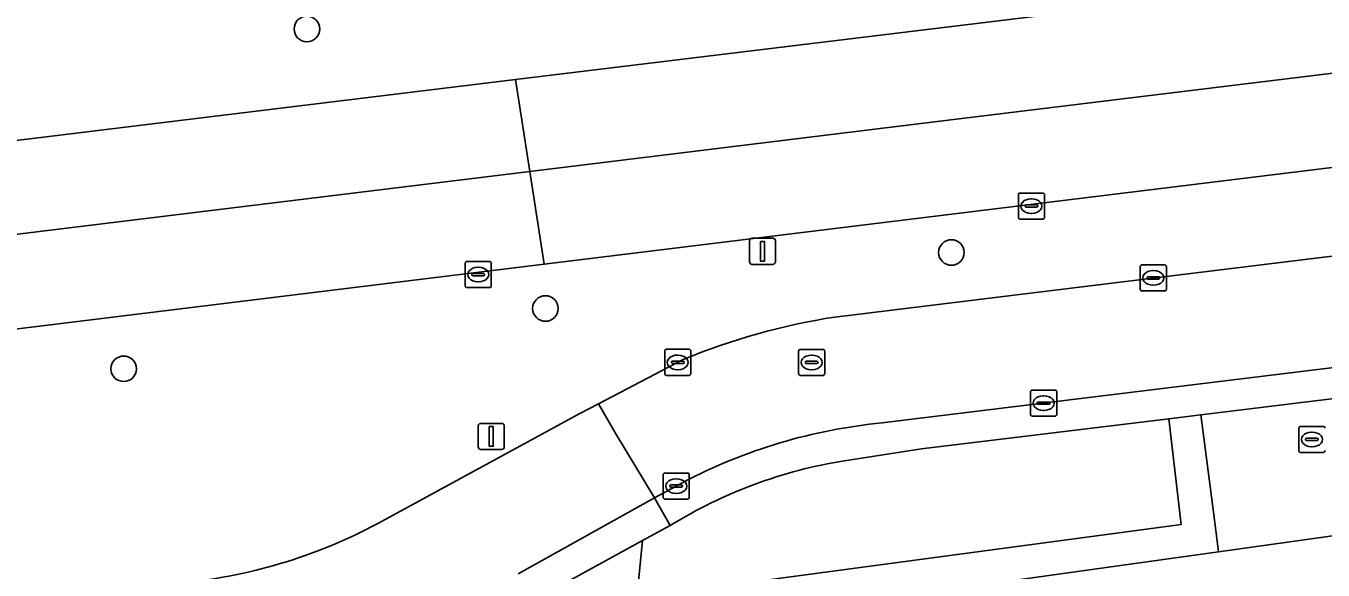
# Model space of a CAD drawing. Extents: x 161477 to 163040, y 383680 to 384871.
# Drawn here: x 162229.13 to 162278.7, y 384051.15 to 384071.96 of the extents above; entities that cross this region are included whole.
import ezdxf

# ---------------------------------------------------------------- set-up
doc = ezdxf.new("R2010")
doc.units = 0
for name, color, linetype in [('IMGEO_Berm_groen', 7, 'Continuous'), ('IMGEO_Boom', 7, 'Continuous'), ('IMGEO_Brandkraan', 7, 'Continuous'), ('IMGEO_Erf', 7, 'Continuous'), ('IMGEO_Groenvoorziening', 7, 'Continuous'), ('IMGEO_Kolk', 7, 'Continuous'), ('IMGEO_Lichtmast', 7, 'Continuous'), ('IMGEO_Rijbaan_lokaal_gesloten', 7, 'Continuous'), ('IMGEO_Rioolput', 7, 'Continuous'), ('IMGEO_Verkeersbordpaal', 7, 'Continuous'), ('IMGEO_Voetpad_open', 7, 'Continuous')]:
    doc.layers.add(name, color=color, linetype=linetype)

msp = doc.modelspace()

# ---------------------------------------------------------------- linework, layer by layer
at = {"layer": 'IMGEO_Berm_groen'}
for points in [[(162534.962, 384097.975), (162500, 384093.468), (162481.264, 384091.095), (162457.811, 384088.372), (162442.901, 384086.436), (162402.758, 384081.663), (162381.895, 384078.899), (162368.059, 384077.415), (162337.394, 384073.713), (162307.499, 384070.04), (162248.941, 384062.845), (162201.441, 384057.009), (162179.625, 384054.308), (162139.298, 384049.588), (162134.982, 384048.963), (162131.051, 384048.617), (162073.42, 384041.498), (162051.67, 384038.989), (162036.516, 384037.016), (162009.54, 384033.893)], [(162260.044, 384060.826), (162395.867, 384077.5), (162517.624, 384092.325)], [(162097.498, 384051.298), (162173.495, 384060.723), (162179.444, 384061.624), (162195.789, 384063.545), (162247.846, 384069.907), (162278.569, 384073.661)], [(162250.296, 384057.137), (162251.013, 384057.511), (162254.25, 384059.198)], [(162242.581, 384052.931), (162250.296, 384057.137)]]:
    msp.add_lwpolyline(points, dxfattribs=at)
for centre, radius, start, end in [((162264.019, 384035.556), 25.581, 98.9387, 112.4499), ((162233.109, 384070.668), 20.108, 275.07, 298.1029)]:
    msp.add_arc(centre, radius, start, end, dxfattribs=at)
at = {"layer": 'IMGEO_Boom'}
for centre in [(162239.869, 384071.839), (162264.5, 384063.293), (162248.986, 384061.151), (162232.868, 384058.846)]:
    msp.add_circle(centre, 0.489, dxfattribs=at)
at = {"layer": 'IMGEO_Brandkraan'}
for p, q in [((162277.776, 384055.718), (162277.776, 384056.57)), ((162277.851, 384056.644), (162278.703, 384056.644)), ((162278.035, 384056.138), (162278.035, 384056.15)), ((162278.473, 384056.101), (162278.075, 384056.101)), ((162278.078, 384056.187), (162278.476, 384056.187)), ((162278.264, 384056.424), (162278.289, 384056.424)), ((162278.519, 384056.15), (162278.519, 384056.138)), ((162278.703, 384055.644), (162277.851, 384055.644)), ((162278.287, 384055.864), (162278.262, 384055.864))]:
    msp.add_line(p, q, dxfattribs=at)
for points in [[(162277.776, 384055.718), (162277.776, 384056.57)], [(162277.851, 384056.644), (162278.703, 384056.644)], [(162278.703, 384055.644), (162277.851, 384055.644)]]:
    msp.add_lwpolyline(points, dxfattribs=at)
for centre, radius, start, end in [((162277.853, 384056.568), 0.0765, 91.552, 178.448), ((162277.853, 384056.568), 0.0765, 91.552, 178.448), ((162278.701, 384056.568), 0.0765, 1.552, 88.448), ((162278.701, 384056.568), 0.0765, 1.552, 88.448), ((162278.075, 384056.147), 0.0403, 85.8775, 175.7526), ((162278.072, 384056.137), 0.0366, 178.938, 274.7102), ((162278.476, 384056.144), 0.043, 264.8664, 352.4533), ((162278.48, 384056.149), 0.0386, 1.7309, 96.639), ((162277.853, 384055.72), 0.0765, 181.552, 268.448), ((162277.853, 384055.72), 0.0765, 181.552, 268.448), ((162278.701, 384055.72), 0.0765, 271.552, 358.448), ((162278.701, 384055.72), 0.0765, 271.552, 358.448)]:
    msp.add_arc(centre, radius, start, end, dxfattribs=at)
for centre, major_axis, ratio, start_param, end_param in [((162278.263, 384056.144), (-0.387, 0.002), 0.722429, 4.712389, 7.853982), ((162278.288, 384056.144), (-0.39, 0.002), 0.717154, 1.570796, 4.712389)]:
    msp.add_ellipse(centre, major_axis=major_axis, ratio=ratio, start_param=start_param, end_param=end_param, dxfattribs=at)
at = {"layer": 'IMGEO_Erf'}
msp.add_lwpolyline([(162310.294, 384061.528), (162309.894, 384061.479), (162304.416, 384060.808), (162304.825, 384057.373), (162288.985, 384055.124), (162289.141, 384053.868), (162287.977, 384053.705), (162283.349, 384053.058), (162274.705, 384051.849), (162255.631, 384049.181), (162256.037, 384045.334), (162253.15, 384045.041), (162246.984, 384044.273), (162242.158, 384043.659), (162242.26, 384042.603), (162242.123, 384042.572), (162242.201, 384041.92), (162242.368, 384040.506), (162240.302, 384040.262), (162240.134, 384041.676), (162214.99, 384038.711)], dxfattribs=at)
at = {"layer": 'IMGEO_Groenvoorziening'}
msp.add_lwpolyline([(162272.804, 384056.938), (162273.278, 384052.893), (162254.178, 384050.333), (162254.609, 384046.389), (162252.985, 384046.139), (162253.15, 384045.041), (162256.037, 384045.334), (162255.631, 384049.181), (162274.705, 384051.849), (162274.549, 384053.074), (162274.037, 384057.089)], close=True, dxfattribs=at)
for points in [[(162253.757, 384052.855), (162252.7, 384052.276), (162252.538, 384050.73), (162252.554, 384049.961), (162252.555, 384049.95), (162252.985, 384046.139), (162254.609, 384046.389), (162254.178, 384050.333), (162273.278, 384052.893), (162272.804, 384056.938)], [(162272.804, 384056.938), (162263.356, 384055.782), (162260.411, 384055.33)]]:
    msp.add_lwpolyline(points, dxfattribs=at)
msp.add_arc((162263.331, 384037.297), 18.268, 99.1983, 121.6078, dxfattribs=at)
at = {"layer": 'IMGEO_Kolk'}
for p, q in [((162267.059, 384064.641), (162267.059, 384065.493)), ((162267.134, 384065.567), (162267.986, 384065.567)), ((162268.06, 384065.493), (162268.06, 384064.641)), ((162267.318, 384065.061), (162267.318, 384065.073)), ((162267.756, 384065.024), (162267.358, 384065.024)), ((162267.361, 384065.11), (162267.759, 384065.11)), ((162267.547, 384065.347), (162267.572, 384065.347)), ((162267.802, 384065.073), (162267.802, 384065.061)), ((162267.986, 384064.567), (162267.134, 384064.567)), ((162267.57, 384064.787), (162267.545, 384064.787)), ((162245.916, 384062.023), (162245.916, 384062.875)), ((162245.991, 384062.949), (162246.843, 384062.949)), ((162246.404, 384062.729), (162246.429, 384062.729)), ((162246.917, 384062.875), (162246.917, 384062.023)), ((162271.718, 384061.895), (162271.718, 384062.747)), ((162271.793, 384062.821), (162272.645, 384062.821)), ((162272.206, 384062.601), (162272.231, 384062.601)), ((162272.719, 384062.747), (162272.719, 384061.895)), ((162246.175, 384062.443), (162246.175, 384062.455)), ((162246.613, 384062.406), (162246.215, 384062.406)), ((162246.218, 384062.492), (162246.616, 384062.492)), ((162246.427, 384062.169), (162246.402, 384062.169)), ((162246.659, 384062.455), (162246.659, 384062.443)), ((162271.977, 384062.315), (162271.977, 384062.327)), ((162272.415, 384062.278), (162272.017, 384062.278)), ((162272.02, 384062.364), (162272.418, 384062.364)), ((162272.229, 384062.041), (162272.204, 384062.041)), ((162272.461, 384062.327), (162272.461, 384062.315)), ((162246.843, 384061.949), (162245.991, 384061.949)), ((162272.645, 384061.821), (162271.793, 384061.821)), ((162253.618, 384059.591), (162254.47, 384059.591)), ((162253.543, 384058.665), (162253.543, 384059.517)), ((162253.802, 384059.085), (162253.802, 384059.097)), ((162254.24, 384059.048), (162253.842, 384059.048)), ((162253.845, 384059.134), (162254.243, 384059.134)), ((162254.031, 384059.371), (162254.056, 384059.371)), ((162254.286, 384059.097), (162254.286, 384059.085)), ((162254.544, 384059.517), (162254.544, 384058.665)), ((162254.47, 384058.591), (162253.618, 384058.591)), ((162254.054, 384058.811), (162254.029, 384058.811)), ((162267.522, 384057.107), (162267.522, 384057.959)), ((162267.597, 384058.033), (162268.449, 384058.033)), ((162267.824, 384057.576), (162268.222, 384057.576)), ((162268.01, 384057.813), (162268.035, 384057.813)), ((162268.523, 384057.959), (162268.523, 384057.107)), ((162267.781, 384057.527), (162267.781, 384057.539)), ((162268.219, 384057.49), (162267.821, 384057.49)), ((162268.033, 384057.253), (162268.008, 384057.253)), ((162268.265, 384057.539), (162268.265, 384057.527)), ((162268.449, 384057.033), (162267.597, 384057.033)), ((162253.483, 384053.935), (162253.483, 384054.787)), ((162253.558, 384054.861), (162254.41, 384054.861)), ((162253.971, 384054.641), (162253.996, 384054.641)), ((162254.484, 384054.787), (162254.484, 384053.935)), ((162253.742, 384054.355), (162253.742, 384054.367)), ((162254.18, 384054.318), (162253.782, 384054.318)), ((162253.785, 384054.404), (162254.183, 384054.404)), ((162254.226, 384054.367), (162254.226, 384054.355)), ((162254.41, 384053.861), (162253.558, 384053.861)), ((162253.994, 384054.081), (162253.969, 384054.081))]:
    msp.add_line(p, q, dxfattribs=at)
for points in [[(162267.059, 384064.641), (162267.059, 384065.493)], [(162267.134, 384065.567), (162267.986, 384065.567)], [(162268.06, 384065.493), (162268.06, 384064.641)], [(162267.986, 384064.567), (162267.134, 384064.567)], [(162245.916, 384062.023), (162245.916, 384062.875)], [(162245.991, 384062.949), (162246.843, 384062.949)], [(162246.917, 384062.875), (162246.917, 384062.023)], [(162271.718, 384061.895), (162271.718, 384062.747)], [(162271.793, 384062.821), (162272.645, 384062.821)], [(162272.719, 384062.747), (162272.719, 384061.895)], [(162246.843, 384061.949), (162245.991, 384061.949)], [(162272.645, 384061.821), (162271.793, 384061.821)], [(162253.618, 384059.591), (162254.47, 384059.591)], [(162253.543, 384058.665), (162253.543, 384059.517)], [(162254.544, 384059.517), (162254.544, 384058.665)], [(162254.47, 384058.591), (162253.618, 384058.591)], [(162267.522, 384057.107), (162267.522, 384057.959)], [(162267.597, 384058.033), (162268.449, 384058.033)], [(162268.523, 384057.959), (162268.523, 384057.107)], [(162268.449, 384057.033), (162267.597, 384057.033)], [(162253.483, 384053.935), (162253.483, 384054.787)], [(162253.558, 384054.861), (162254.41, 384054.861)], [(162254.484, 384054.787), (162254.484, 384053.935)], [(162254.41, 384053.861), (162253.558, 384053.861)]]:
    msp.add_lwpolyline(points, dxfattribs=at)
for centre, radius, start, end in [((162267.136, 384065.491), 0.0765, 91.552, 178.448), ((162267.136, 384065.491), 0.0765, 91.552, 178.448), ((162267.984, 384065.491), 0.0765, 1.552, 88.448), ((162267.984, 384065.491), 0.0765, 1.552, 88.448), ((162267.358, 384065.07), 0.0403, 85.8775, 175.7526), ((162267.355, 384065.06), 0.0366, 178.938, 274.7102), ((162267.759, 384065.067), 0.043, 264.8664, 352.4533), ((162267.763, 384065.072), 0.0386, 1.7309, 96.639), ((162267.136, 384064.643), 0.0765, 181.552, 268.448), ((162267.136, 384064.643), 0.0765, 181.552, 268.448), ((162267.984, 384064.643), 0.0765, 271.552, 358.448), ((162267.984, 384064.643), 0.0765, 271.552, 358.448), ((162245.993, 384062.873), 0.0765, 91.552, 178.448), ((162245.993, 384062.873), 0.0765, 91.552, 178.448), ((162246.841, 384062.873), 0.0765, 1.552, 88.448), ((162246.841, 384062.873), 0.0765, 1.552, 88.448), ((162271.795, 384062.745), 0.0765, 91.552, 178.448), ((162271.795, 384062.745), 0.0765, 91.552, 178.448), ((162272.643, 384062.745), 0.0765, 1.552, 88.448), ((162272.643, 384062.745), 0.0765, 1.552, 88.448), ((162245.993, 384062.025), 0.0765, 181.552, 268.448), ((162245.993, 384062.025), 0.0765, 181.552, 268.448), ((162246.215, 384062.452), 0.0403, 85.8775, 175.7526), ((162246.212, 384062.442), 0.0366, 178.938, 274.7102), ((162246.616, 384062.449), 0.043, 264.8664, 352.4533), ((162246.62, 384062.454), 0.0386, 1.7309, 96.639), ((162246.841, 384062.025), 0.0765, 271.552, 358.448), ((162246.841, 384062.025), 0.0765, 271.552, 358.448), ((162272.017, 384062.324), 0.0403, 85.8775, 175.7526), ((162272.014, 384062.314), 0.0366, 178.938, 274.7102), ((162272.418, 384062.321), 0.043, 264.8664, 352.4533), ((162272.422, 384062.326), 0.0386, 1.7309, 96.639), ((162271.795, 384061.897), 0.0765, 181.552, 268.448), ((162271.795, 384061.897), 0.0765, 181.552, 268.448), ((162272.643, 384061.897), 0.0765, 271.552, 358.448), ((162272.643, 384061.897), 0.0765, 271.552, 358.448), ((162253.62, 384059.515), 0.0765, 91.552, 178.448), ((162253.62, 384059.515), 0.0765, 91.552, 178.448), ((162254.468, 384059.515), 0.0765, 1.552, 88.448), ((162254.468, 384059.515), 0.0765, 1.552, 88.448), ((162253.842, 384059.094), 0.0403, 85.8775, 175.7526), ((162253.839, 384059.084), 0.0366, 178.938, 274.7102), ((162254.243, 384059.091), 0.043, 264.8664, 352.4533), ((162254.247, 384059.096), 0.0386, 1.7309, 96.639), ((162253.62, 384058.667), 0.0765, 181.552, 268.448), ((162253.62, 384058.667), 0.0765, 181.552, 268.448), ((162254.468, 384058.667), 0.0765, 271.552, 358.448), ((162254.468, 384058.667), 0.0765, 271.552, 358.448), ((162267.599, 384057.957), 0.0765, 91.552, 178.448), ((162267.599, 384057.957), 0.0765, 91.552, 178.448), ((162267.821, 384057.536), 0.0403, 85.8775, 175.7526), ((162268.226, 384057.538), 0.0386, 1.7309, 96.639), ((162268.447, 384057.957), 0.0765, 1.552, 88.448), ((162268.447, 384057.957), 0.0765, 1.552, 88.448), ((162267.599, 384057.109), 0.0765, 181.552, 268.448), ((162267.599, 384057.109), 0.0765, 181.552, 268.448), ((162267.818, 384057.526), 0.0366, 178.938, 274.7102), ((162268.222, 384057.533), 0.043, 264.8664, 352.4533), ((162268.447, 384057.109), 0.0765, 271.552, 358.448), ((162268.447, 384057.109), 0.0765, 271.552, 358.448), ((162253.56, 384054.785), 0.0765, 91.552, 178.448), ((162253.56, 384054.785), 0.0765, 91.552, 178.448), ((162254.408, 384054.785), 0.0765, 1.552, 88.448), ((162254.408, 384054.785), 0.0765, 1.552, 88.448), ((162253.782, 384054.364), 0.0403, 85.8775, 175.7526), ((162253.779, 384054.354), 0.0366, 178.938, 274.7102), ((162254.183, 384054.361), 0.043, 264.8664, 352.4533), ((162254.187, 384054.366), 0.0386, 1.7309, 96.639), ((162253.56, 384053.937), 0.0765, 181.552, 268.448), ((162253.56, 384053.937), 0.0765, 181.552, 268.448), ((162254.408, 384053.937), 0.0765, 271.552, 358.448), ((162254.408, 384053.937), 0.0765, 271.552, 358.448)]:
    msp.add_arc(centre, radius, start, end, dxfattribs=at)
for centre, major_axis, ratio, start_param, end_param in [((162267.546, 384065.067), (-0.387, 0.002), 0.722429, 4.712389, 7.853982), ((162267.571, 384065.067), (-0.39, 0.002), 0.717154, 1.570796, 4.712389), ((162246.403, 384062.449), (-0.387, 0.002), 0.722429, 4.712389, 7.853982), ((162246.428, 384062.449), (-0.39, 0.002), 0.717154, 1.570796, 4.712389), ((162272.205, 384062.321), (-0.387, 0.002), 0.722429, 4.712389, 7.853982), ((162272.23, 384062.321), (-0.39, 0.002), 0.717154, 1.570796, 4.712389), ((162254.03, 384059.091), (-0.387, 0.002), 0.722429, 4.712389, 7.853982), ((162254.055, 384059.091), (-0.39, 0.002), 0.717154, 1.570796, 4.712389), ((162268.009, 384057.533), (-0.387, 0.002), 0.722429, 4.712389, 7.853982), ((162268.034, 384057.533), (-0.39, 0.002), 0.717154, 1.570796, 4.712389), ((162253.97, 384054.361), (-0.387, 0.002), 0.722429, 4.712389, 7.853982), ((162253.995, 384054.361), (-0.39, 0.002), 0.717154, 1.570796, 4.712389)]:
    msp.add_ellipse(centre, major_axis=major_axis, ratio=ratio, start_param=start_param, end_param=end_param, dxfattribs=at)
at = {"layer": 'IMGEO_Lichtmast'}
for p, q in [((162256.784, 384062.94), (162256.784, 384063.74)), ((162256.784, 384063.74), (162256.784, 384062.94)), ((162256.884, 384063.84), (162257.674, 384063.84)), ((162257.674, 384063.84), (162256.884, 384063.84)), ((162257.774, 384063.74), (162257.774, 384062.94)), ((162257.774, 384062.94), (162257.774, 384063.74)), ((162257.674, 384062.84), (162256.884, 384062.84)), ((162256.884, 384062.84), (162257.674, 384062.84))]:
    msp.add_line(p, q, dxfattribs=at)
msp.add_lwpolyline([(162257.204, 384063.715), (162257.354, 384063.715), (162257.354, 384062.965), (162257.204, 384062.965), (162257.204, 384063.715)], dxfattribs=at)
for centre, start, end in [((162256.884, 384063.74), 90, 180), ((162256.884, 384063.74), 90, 180), ((162257.674, 384063.74), 0, 90), ((162257.674, 384063.74), 360, 90), ((162256.884, 384062.94), 180, 270), ((162256.884, 384062.94), 180, 270), ((162257.674, 384062.94), 270, 0), ((162257.674, 384062.94), 270, 0)]:
    msp.add_arc(centre, 0.1, start, end, dxfattribs=at)
at = {"layer": 'IMGEO_Rijbaan_lokaal_gesloten'}
msp.add_lwpolyline([(162523.472, 384100.182), (162541.672, 384102.783), (162554.672, 384105.134), (162566.872, 384107.635), (162574.422, 384109.336), (162609.421, 384117.982), (162609.604, 384121.678), (162602.378, 384119.861), (162582.678, 384114.817), (162570.302, 384112.064), (162562.353, 384110.296), (162552.451, 384108.269), (162542.23, 384106.474), (162518.729, 384102.971), (162500, 384100.675), (162391.371, 384087.519), (162295.197, 384075.687), (162278.569, 384073.661), (162247.846, 384069.907), (162248.391, 384066.39), (162263.747, 384068.271), (162307.132, 384073.594), (162328.972, 384076.274), (162436.622, 384089.378)], close=True, dxfattribs=at)
for points in [[(162523.472, 384100.182), (162436.622, 384089.378), (162328.972, 384076.274), (162307.132, 384073.594), (162263.747, 384068.271), (162248.391, 384066.39), (162248.941, 384062.845), (162307.499, 384070.04), (162337.394, 384073.713), (162368.059, 384077.415), (162381.895, 384078.899), (162402.758, 384081.663), (162442.901, 384086.436), (162457.811, 384088.372), (162481.264, 384091.095), (162500, 384093.468), (162534.962, 384097.975)], [(162517.624, 384092.325), (162395.867, 384077.5), (162260.044, 384060.826)], [(162261.855, 384056.776), (162395.494, 384073.171), (162405.589, 384074.388), (162472.495, 384082.536)], [(162008.923, 384037.209), (162102.422, 384048.613), (162177.172, 384057.667), (162248.391, 384066.39), (162247.846, 384069.907), (162195.789, 384063.545), (162179.444, 384061.624), (162173.495, 384060.723), (162097.498, 384051.298), (162006.847, 384040.554)], [(162009.54, 384033.893), (162036.516, 384037.016), (162051.67, 384038.989), (162073.42, 384041.498), (162131.051, 384048.617), (162134.982, 384048.963), (162139.298, 384049.588), (162179.625, 384054.308), (162201.441, 384057.009), (162248.941, 384062.845), (162248.391, 384066.39), (162177.172, 384057.667), (162102.422, 384048.613), (162008.923, 384037.209)], [(162254.25, 384059.198), (162251.013, 384057.511), (162251.68, 384056.353), (162253.154, 384053.916), (162254.261, 384054.51)], [(162247.945, 384051), (162253.154, 384053.916), (162251.68, 384056.353), (162251.013, 384057.511), (162250.296, 384057.137), (162242.581, 384052.931)]]:
    msp.add_lwpolyline(points, dxfattribs=at)
for centre, radius, start, end in [((162264.019, 384035.556), 25.581, 98.9387, 112.4499), ((162263.814, 384036.354), 20.516, 95.4786, 117.7509), ((162233.109, 384070.668), 20.108, 275.07, 298.1029)]:
    msp.add_arc(centre, radius, start, end, dxfattribs=at)
at = {"layer": 'IMGEO_Rioolput'}
for p, q in [((162258.734, 384059.589), (162259.586, 384059.589)), ((162258.659, 384058.663), (162258.659, 384059.515)), ((162258.918, 384059.083), (162258.918, 384059.095)), ((162259.356, 384059.046), (162258.958, 384059.046)), ((162258.961, 384059.132), (162259.359, 384059.132)), ((162259.147, 384059.369), (162259.172, 384059.369)), ((162259.402, 384059.095), (162259.402, 384059.083)), ((162259.66, 384059.515), (162259.66, 384058.663)), ((162259.586, 384058.589), (162258.734, 384058.589)), ((162259.17, 384058.809), (162259.145, 384058.809))]:
    msp.add_line(p, q, dxfattribs=at)
for points in [[(162258.734, 384059.589), (162259.586, 384059.589)], [(162258.659, 384058.663), (162258.659, 384059.515)], [(162259.66, 384059.515), (162259.66, 384058.663)], [(162259.586, 384058.589), (162258.734, 384058.589)]]:
    msp.add_lwpolyline(points, dxfattribs=at)
for centre, radius, start, end in [((162258.736, 384059.513), 0.0765, 91.552, 178.448), ((162258.736, 384059.513), 0.0765, 91.552, 178.448), ((162259.584, 384059.513), 0.0765, 1.552, 88.448), ((162259.584, 384059.513), 0.0765, 1.552, 88.448), ((162258.958, 384059.092), 0.0403, 85.8775, 175.7526), ((162258.955, 384059.082), 0.0366, 178.938, 274.7102), ((162259.359, 384059.089), 0.043, 264.8664, 352.4533), ((162259.363, 384059.094), 0.0386, 1.7309, 96.639), ((162258.736, 384058.665), 0.0765, 181.552, 268.448), ((162258.736, 384058.665), 0.0765, 181.552, 268.448), ((162259.584, 384058.665), 0.0765, 271.552, 358.448), ((162259.584, 384058.665), 0.0765, 271.552, 358.448)]:
    msp.add_arc(centre, radius, start, end, dxfattribs=at)
for centre, major_axis, ratio, start_param, end_param in [((162259.146, 384059.089), (-0.387, 0.002), 0.722429, 4.712389, 7.853982), ((162259.171, 384059.089), (-0.39, 0.002), 0.717154, 1.570796, 4.712389)]:
    msp.add_ellipse(centre, major_axis=major_axis, ratio=ratio, start_param=start_param, end_param=end_param, dxfattribs=at)
at = {"layer": 'IMGEO_Verkeersbordpaal'}
for p, q in [((162246.42, 384055.86), (162246.42, 384056.66)), ((162246.42, 384056.66), (162246.42, 384055.86)), ((162246.52, 384056.76), (162247.31, 384056.76)), ((162247.31, 384056.76), (162246.52, 384056.76)), ((162247.41, 384056.66), (162247.41, 384055.86)), ((162247.41, 384055.86), (162247.41, 384056.66)), ((162247.31, 384055.76), (162246.52, 384055.76)), ((162246.52, 384055.76), (162247.31, 384055.76))]:
    msp.add_line(p, q, dxfattribs=at)
msp.add_lwpolyline([(162246.84, 384056.635), (162246.99, 384056.635), (162246.99, 384055.885), (162246.84, 384055.885), (162246.84, 384056.635)], dxfattribs=at)
for centre, start, end in [((162246.52, 384056.66), 90, 180), ((162246.52, 384056.66), 90, 180), ((162247.31, 384056.66), 0, 90), ((162247.31, 384056.66), 360, 90), ((162246.52, 384055.86), 180, 270), ((162246.52, 384055.86), 180, 270), ((162247.31, 384055.86), 270, 0), ((162247.31, 384055.86), 270, 0)]:
    msp.add_arc(centre, 0.1, start, end, dxfattribs=at)
at = {"layer": 'IMGEO_Voetpad_open'}
for points in [[(162392.205, 384071.555), (162395.649, 384071.966), (162395.868, 384071.977), (162404.186, 384073.024), (162404.569, 384073.071), (162405.715, 384073.213), (162472.321, 384081.307), (162472.615, 384081.343), (162472.495, 384082.536), (162405.589, 384074.388), (162395.494, 384073.171), (162261.855, 384056.776)], [(162260.411, 384055.33), (162263.356, 384055.782), (162272.804, 384056.938), (162274.037, 384057.089), (162287.358, 384058.72), (162288.522, 384058.862), (162304.416, 384060.808), (162309.894, 384061.479), (162310.294, 384061.528), (162354.651, 384066.958), (162360.797, 384067.71), (162392.205, 384071.555)], [(162254.261, 384054.51), (162253.154, 384053.916), (162253.757, 384052.855)], [(162248.572, 384050.016), (162252.7, 384052.276), (162253.757, 384052.855), (162253.154, 384053.916), (162247.945, 384051)], [(162252.555, 384049.95), (162252.554, 384049.961), (162252.538, 384050.73), (162252.7, 384052.276), (162248.572, 384050.016)]]:
    msp.add_lwpolyline(points, dxfattribs=at)
msp.add_lwpolyline([(162274.037, 384057.089), (162274.549, 384053.074), (162274.705, 384051.849), (162283.349, 384053.058), (162287.977, 384053.705), (162287.358, 384058.72)], close=True, dxfattribs=at)
for centre, radius, start, end in [((162263.814, 384036.354), 20.516, 95.4786, 117.7509), ((162263.331, 384037.297), 18.268, 99.1983, 121.6078)]:
    msp.add_arc(centre, radius, start, end, dxfattribs=at)

doc.saveas('drawing.dxf')
